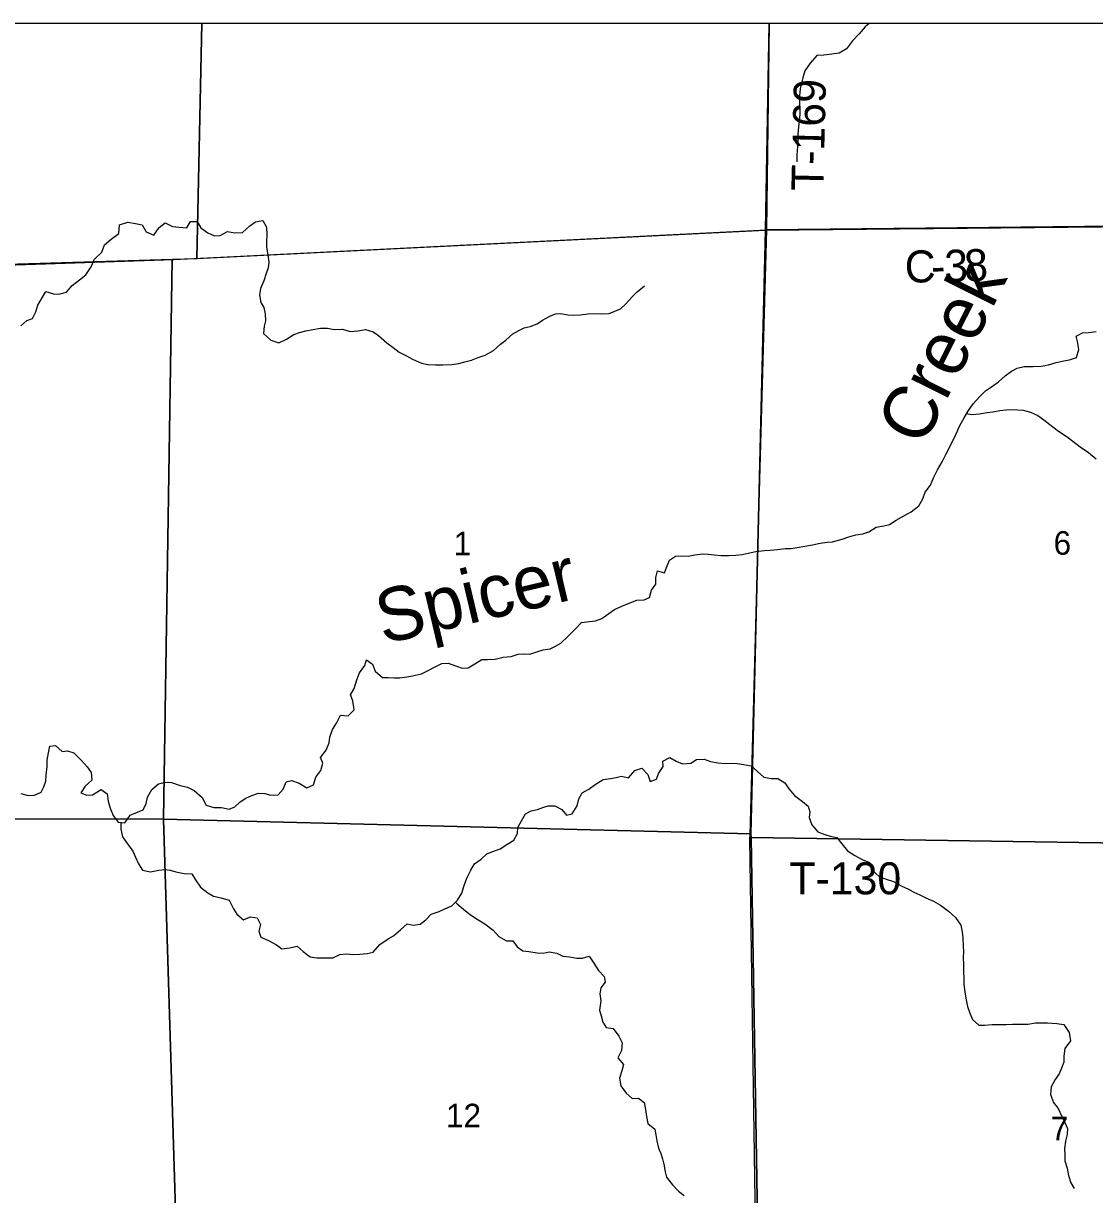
# Model space of a CAD drawing. Extents: x 1772825 to 1773716, y 1138558 to 1139032.
# Drawn here: x 1772830.361 to 1772831.311, y 1138563.32 to 1138564.359 of the extents above; entities that cross this region are included whole.
import ezdxf

# ---------------------------------------------------------------- set-up
doc = ezdxf.new("R2010")
doc.units = 0
for name, color, linetype in [('GM_X_County_Road_Text', 7, 'Continuous'), ('GM_X_Minor_River', 7, 'Continuous'), ('GM_X_Minor_River_Text', 7, 'Continuous'), ('GM_X_Section', 7, 'Continuous'), ('GM_X_Section_Text', 7, 'Continuous'), ('GM_X_Township', 7, 'Continuous'), ('GM_X_Township_Road_Text', 7, 'Continuous')]:
    doc.layers.add(name, color=color, linetype=linetype)

msp = doc.modelspace()

# ---------------------------------------------------------------- linework, layer by layer
at = {"layer": 'GM_X_Minor_River'}
for points in [[(1772831.1111, 1138564.3594), (1772831.1076, 1138564.3564), (1772831.1022, 1138564.3503), (1772831.0965, 1138564.3441), (1772831.091, 1138564.3369), (1772831.0845, 1138564.333), (1772831.0781, 1138564.3321), (1772831.0711, 1138564.3312), (1772831.0649, 1138564.331), (1772831.0588, 1138564.3242), (1772831.0542, 1138564.3174), (1772831.0523, 1138564.3112), (1772831.0511, 1138564.3063), (1772831.0501, 1138564.3013), (1772831.0493, 1138564.2953), (1772831.0495, 1138564.289), (1772831.0498, 1138564.2837), (1772831.0496, 1138564.2788), (1772831.049, 1138564.2727), (1772831.0484, 1138564.2676), (1772831.048, 1138564.2613), (1772831.0478, 1138564.2564), (1772831.0475, 1138564.2498), (1772831.0469, 1138564.2428), (1772831.0471, 1138564.2367)], [(1772830.3586, 1138564.091), (1772830.3641, 1138564.0957), (1772830.3689, 1138564.0975), (1772830.3719, 1138564.1036), (1772830.3737, 1138564.1095), (1772830.3779, 1138564.1164), (1772830.3809, 1138564.1214), (1772830.3875, 1138564.1194), (1772830.3924, 1138564.1192), (1772830.3991, 1138564.1209), (1772830.4042, 1138564.1269), (1772830.4107, 1138564.132), (1772830.4164, 1138564.1363), (1772830.421, 1138564.1433), (1772830.4238, 1138564.1499), (1772830.4305, 1138564.1565), (1772830.433, 1138564.163), (1772830.4389, 1138564.1681), (1772830.4455, 1138564.173), (1772830.4461, 1138564.1807), (1772830.4535, 1138564.183), (1772830.4603, 1138564.1818), (1772830.4662, 1138564.1806), (1772830.4698, 1138564.1745), (1772830.4767, 1138564.1714), (1772830.4815, 1138564.1784), (1772830.4866, 1138564.1826), (1772830.4931, 1138564.1793), (1772830.4991, 1138564.1787), (1772830.5059, 1138564.1779), (1772830.5093, 1138564.1836), (1772830.515, 1138564.1837), (1772830.5184, 1138564.178), (1772830.5246, 1138564.1736), (1772830.5306, 1138564.1708), (1772830.5356, 1138564.1713), (1772830.542, 1138564.1749), (1772830.5484, 1138564.1737), (1772830.5553, 1138564.174), (1772830.5619, 1138564.1799)], [(1772830.5619, 1138564.1799), (1772830.5667, 1138564.1833), (1772830.5733, 1138564.1846), (1772830.5767, 1138564.1787), (1772830.5768, 1138564.1718), (1772830.5766, 1138564.1658), (1772830.5767, 1138564.1608), (1772830.5778, 1138564.1542), (1772830.5786, 1138564.1477), (1772830.578, 1138564.1424), (1772830.5762, 1138564.1375), (1772830.5743, 1138564.1311), (1772830.5714, 1138564.1243), (1772830.5703, 1138564.1186), (1772830.5715, 1138564.1119), (1772830.5742, 1138564.1072), (1772830.5755, 1138564.1017), (1772830.5756, 1138564.0956), (1772830.5746, 1138564.0907), (1772830.574, 1138564.0842), (1772830.5804, 1138564.0783), (1772830.5874, 1138564.076), (1772830.5944, 1138564.0792), (1772830.6007, 1138564.0835), (1772830.6058, 1138564.0852), (1772830.6115, 1138564.0867), (1772830.6177, 1138564.0878), (1772830.6244, 1138564.0889), (1772830.6308, 1138564.0889), (1772830.6365, 1138564.0877), (1772830.6437, 1138564.088), (1772830.651, 1138564.0861), (1772830.6577, 1138564.0866), (1772830.6645, 1138564.0877), (1772830.6711, 1138564.0856), (1772830.676, 1138564.0824), (1772830.6833, 1138564.0761), (1772830.689, 1138564.0717), (1772830.6944, 1138564.0678), (1772830.7008, 1138564.0644), (1772830.7061, 1138564.0615), (1772830.7141, 1138564.0579), (1772830.7197, 1138564.0567), (1772830.7265, 1138564.0565), (1772830.733, 1138564.0564), (1772830.7409, 1138564.0568), (1772830.7473, 1138564.0577), (1772830.7525, 1138564.0592), (1772830.7585, 1138564.0607), (1772830.7644, 1138564.0629), (1772830.7705, 1138564.0651), (1772830.7781, 1138564.0691), (1772830.7841, 1138564.0747), (1772830.7889, 1138564.0783), (1772830.7952, 1138564.084), (1772830.8005, 1138564.087), (1772830.8052, 1138564.0892), (1772830.8105, 1138564.0905), (1772830.8166, 1138564.0927), (1772830.8215, 1138564.0961), (1772830.8278, 1138564.0997), (1772830.8329, 1138564.1018), (1772830.8378, 1138564.1021), (1772830.8439, 1138564.1009), (1772830.849, 1138564.1005), (1772830.855, 1138564.1007), (1772830.8615, 1138564.1016), (1772830.8689, 1138564.1019), (1772830.8742, 1138564.1017), (1772830.8806, 1138564.1021), (1772830.8857, 1138564.1041), (1772830.8906, 1138564.1062), (1772830.8954, 1138564.1107), (1772830.9007, 1138564.1165), (1772830.9055, 1138564.1213), (1772830.9118, 1138564.1265)], [(1772831.1587, 1138563.9376), (1772831.161, 1138563.9435), (1772831.1655, 1138563.9495), (1772831.1684, 1138563.956), (1772831.1719, 1138563.9633), (1772831.1761, 1138563.9703), (1772831.1795, 1138563.9773), (1772831.186, 1138563.9902), (1772831.1883, 1138563.9953), (1772831.1916, 1138564.0025), (1772831.1954, 1138564.0093), (1772831.1986, 1138564.0151), (1772831.2034, 1138564.0219), (1772831.2095, 1138564.0282), (1772831.2143, 1138564.0333), (1772831.2196, 1138564.0368), (1772831.2258, 1138564.0413), (1772831.2317, 1138564.0466), (1772831.2376, 1138564.0508), (1772831.2426, 1138564.0536), (1772831.2488, 1138564.0549), (1772831.2568, 1138564.055), (1772831.2638, 1138564.0554), (1772831.2704, 1138564.0563), (1772831.277, 1138564.0585), (1772831.2838, 1138564.06), (1772831.289, 1138564.0609), (1772831.2952, 1138564.063), (1772831.2973, 1138564.07), (1772831.2959, 1138564.077), (1772831.2949, 1138564.0819), (1772831.3004, 1138564.0849), (1772831.3057, 1138564.0851), (1772831.3127, 1138564.086)], [(1772831.1976, 1138564.0133), (1772831.2024, 1138564.0125), (1772831.2092, 1138564.013), (1772831.2159, 1138564.0141), (1772831.2208, 1138564.0148), (1772831.227, 1138564.0159), (1772831.2355, 1138564.0168), (1772831.2429, 1138564.0166), (1772831.2478, 1138564.0162), (1772831.2543, 1138564.0145), (1772831.2607, 1138564.0114), (1772831.2661, 1138564.0077), (1772831.2716, 1138564.0035), (1772831.2791, 1138563.9976), (1772831.2869, 1138563.9925), (1772831.2919, 1138563.9886), (1772831.2985, 1138563.9837), (1772831.3057, 1138563.9785), (1772831.3125, 1138563.973)], [(1772830.6321, 1138563.721), (1772830.6329, 1138563.7261), (1772830.635, 1138563.7327), (1772830.6388, 1138563.7384), (1772830.6422, 1138563.7456), (1772830.6489, 1138563.745), (1772830.6544, 1138563.7501), (1772830.6533, 1138563.7582), (1772830.6512, 1138563.7635), (1772830.6543, 1138563.7692), (1772830.6568, 1138563.777), (1772830.6591, 1138563.7832), (1772830.6637, 1138563.7895), (1772830.6654, 1138563.7946), (1772830.6707, 1138563.7909), (1772830.6729, 1138563.7845), (1772830.6795, 1138563.7789), (1772830.6844, 1138563.7789), (1772830.6897, 1138563.7787), (1772830.6948, 1138563.7787), (1772830.7011, 1138563.7794), (1772830.7062, 1138563.7805), (1772830.714, 1138563.7823), (1772830.7193, 1138563.785), (1772830.7257, 1138563.788), (1772830.732, 1138563.7915), (1772830.7377, 1138563.7917), (1772830.7452, 1138563.789), (1772830.7501, 1138563.7873), (1772830.7556, 1138563.7876), (1772830.7613, 1138563.7912), (1772830.7676, 1138563.7948), (1772830.7725, 1138563.7949), (1772830.7793, 1138563.7951), (1772830.7865, 1138563.7971), (1772830.7937, 1138563.7975), (1772830.7999, 1138563.7997), (1772830.805, 1138563.8), (1772830.8103, 1138563.7996), (1772830.8172, 1138563.8021), (1772830.8221, 1138563.8036), (1772830.8282, 1138563.8045), (1772830.8329, 1138563.8067), (1772830.8376, 1138563.8095), (1772830.8439, 1138563.8152), (1772830.85, 1138563.8214), (1772830.8559, 1138563.8278), (1772830.8631, 1138563.8285), (1772830.8684, 1138563.8291), (1772830.8741, 1138563.8313), (1772830.8804, 1138563.8356), (1772830.8853, 1138563.8392), (1772830.8919, 1138563.8422), (1772830.8982, 1138563.8448), (1772830.9052, 1138563.8476), (1772830.9116, 1138563.8478), (1772830.9164, 1138563.8499), (1772830.9181, 1138563.8565), (1772830.9219, 1138563.8618), (1772830.922, 1138563.8678), (1772830.9235, 1138563.8735), (1772830.9296, 1138563.8718), (1772830.9313, 1138563.8767), (1772830.9342, 1138563.8831), (1772830.9395, 1138563.8867), (1772830.945, 1138563.8869), (1772830.9505, 1138563.8866), (1772830.9565, 1138563.8877), (1772830.9635, 1138563.8888), (1772830.9684, 1138563.8884), (1772830.9737, 1138563.8878), (1772830.98, 1138563.8872), (1772830.9866, 1138563.8872), (1772830.993, 1138563.8874), (1772830.9985, 1138563.8881), (1772831.004, 1138563.8894), (1772831.0108, 1138563.8909), (1772831.0184, 1138563.8916), (1772831.0233, 1138563.8919), (1772831.0299, 1138563.8926), (1772831.0368, 1138563.8934), (1772831.0421, 1138563.8933), (1772831.0472, 1138563.8943), (1772831.0542, 1138563.8955), (1772831.061, 1138563.8968), (1772831.0678, 1138563.8983), (1772831.0739, 1138563.899), (1772831.0788, 1138563.8994), (1772831.0873, 1138563.9018), (1772831.0932, 1138563.9037), (1772831.0994, 1138563.9057), (1772831.1057, 1138563.9063), (1772831.1108, 1138563.9083), (1772831.1175, 1138563.9124), (1772831.1241, 1138563.9135), (1772831.1292, 1138563.9148), (1772831.1351, 1138563.9186), (1772831.1421, 1138563.9224), (1772831.1484, 1138563.9261), (1772831.1552, 1138563.9314), (1772831.1587, 1138563.9376)], [(1772830.3588, 1138563.6761), (1772830.3651, 1138563.6741), (1772830.3709, 1138563.6745), (1772830.3768, 1138563.6771), (1772830.3791, 1138563.682), (1772830.3807, 1138563.6869), (1772830.3811, 1138563.6924), (1772830.3819, 1138563.6998), (1772830.3819, 1138563.7057), (1772830.3831, 1138563.712), (1772830.3844, 1138563.718), (1772830.3895, 1138563.7187), (1772830.3952, 1138563.7134), (1772830.4001, 1138563.7138), (1772830.4058, 1138563.7122), (1772830.4122, 1138563.7055), (1772830.4174, 1138563.6996), (1772830.4212, 1138563.6945), (1772830.4217, 1138563.6877), (1772830.4158, 1138563.6824), (1772830.4118, 1138563.6767), (1772830.4171, 1138563.6744), (1772830.4222, 1138563.6749), (1772830.43, 1138563.6796), (1772830.4353, 1138563.6758), (1772830.4362, 1138563.6692), (1772830.438, 1138563.6629), (1772830.4406, 1138563.6566), (1772830.4451, 1138563.6504), (1772830.4508, 1138563.6499), (1772830.4558, 1138563.6567), (1772830.4607, 1138563.6588), (1772830.4671, 1138563.6614), (1772830.4698, 1138563.6671), (1772830.471, 1138563.6726), (1772830.4748, 1138563.6794), (1772830.4807, 1138563.6845), (1772830.4873, 1138563.686), (1772830.4923, 1138563.6857), (1772830.5, 1138563.683), (1772830.5064, 1138563.6815), (1772830.5123, 1138563.6786), (1772830.5194, 1138563.6723), (1772830.523, 1138563.6657), (1772830.53, 1138563.6637), (1772830.5368, 1138563.6637), (1772830.5436, 1138563.6621), (1772830.5485, 1138563.6642), (1772830.5533, 1138563.6687), (1772830.5584, 1138563.6717), (1772830.5635, 1138563.6743), (1772830.5694, 1138563.6764), (1772830.5751, 1138563.676), (1772830.5805, 1138563.6746), (1772830.5868, 1138563.6748), (1772830.5913, 1138563.6799), (1772830.594, 1138563.6863), (1772830.5988, 1138563.6876), (1772830.6056, 1138563.6851), (1772830.6124, 1138563.6809), (1772830.6182, 1138563.6837), (1772830.6205, 1138563.6905), (1772830.6249, 1138563.6964), (1772830.6267, 1138563.7028), (1772830.6246, 1138563.7078), (1772830.6296, 1138563.7144), (1772830.6321, 1138563.721)], [(1772830.4473, 1138563.6502), (1772830.4474, 1138563.6443), (1772830.4489, 1138563.6376), (1772830.4534, 1138563.6312), (1772830.458, 1138563.6249), (1772830.4603, 1138563.6194), (1772830.4631, 1138563.6135), (1772830.4666, 1138563.608), (1772830.4736, 1138563.6064), (1772830.481, 1138563.6079), (1772830.4861, 1138563.6084), (1772830.4912, 1138563.608), (1772830.4963, 1138563.6065), (1772830.5037, 1138563.6049), (1772830.5105, 1138563.6047), (1772830.5137, 1138563.5993), (1772830.518, 1138563.5929), (1772830.5246, 1138563.5877), (1772830.5297, 1138563.5848), (1772830.5365, 1138563.5833), (1772830.5435, 1138563.5812), (1772830.5474, 1138563.5737), (1772830.5502, 1138563.569), (1772830.5561, 1138563.564), (1772830.5621, 1138563.5665), (1772830.5682, 1138563.5657), (1772830.5714, 1138563.5596), (1772830.5698, 1138563.5537), (1772830.5715, 1138563.5484), (1772830.5783, 1138563.5455), (1772830.5854, 1138563.5417), (1772830.5903, 1138563.5382), (1772830.597, 1138563.5391), (1772830.6038, 1138563.5406), (1772830.6092, 1138563.5357), (1772830.6153, 1138563.5311), (1772830.6213, 1138563.5301), (1772830.6298, 1138563.5302), (1772830.6355, 1138563.5302), (1772830.6416, 1138563.5332), (1772830.6474, 1138563.5336), (1772830.6537, 1138563.533), (1772830.6594, 1138563.5333), (1772830.666, 1138563.534), (1772830.6711, 1138563.5351), (1772830.6772, 1138563.5419), (1772830.6846, 1138563.547), (1772830.6893, 1138563.5498), (1772830.6954, 1138563.5551), (1772830.7015, 1138563.5602), (1772830.7068, 1138563.559), (1772830.7129, 1138563.5601), (1772830.718, 1138563.5639), (1772830.7226, 1138563.5688), (1772830.7298, 1138563.5714), (1772830.7349, 1138563.5735), (1772830.7409, 1138563.5763), (1772830.7459, 1138563.5814), (1772830.7499, 1138563.5874), (1772830.752, 1138563.5942), (1772830.7543, 1138563.6008), (1772830.7578, 1138563.6078), (1772830.7612, 1138563.6137), (1772830.7671, 1138563.6178), (1772830.772, 1138563.6224), (1772830.7774, 1138563.6244), (1772830.7838, 1138563.627), (1772830.7906, 1138563.6314), (1772830.7961, 1138563.6346), (1772830.7992, 1138563.6406), (1772830.7996, 1138563.6459), (1772830.8029, 1138563.6518), (1772830.8063, 1138563.658), (1772830.8114, 1138563.6606), (1772830.8169, 1138563.6619), (1772830.8217, 1138563.6636), (1772830.8264, 1138563.6651), (1772830.8324, 1138563.6649), (1772830.8387, 1138563.6618), (1772830.8428, 1138563.6567), (1772830.8477, 1138563.6578), (1772830.8523, 1138563.665), (1772830.8537, 1138563.6712), (1772830.8565, 1138563.6765), (1772830.8624, 1138563.6797), (1772830.8681, 1138563.684), (1772830.8751, 1138563.6885), (1772830.8816, 1138563.6894), (1772830.8867, 1138563.6902), (1772830.8916, 1138563.6913), (1772830.8977, 1138563.6899), (1772830.9034, 1138563.6963), (1772830.9094, 1138563.6984), (1772830.9149, 1138563.6927), (1772830.9169, 1138563.6866), (1772830.9226, 1138563.6886), (1772830.9244, 1138563.6938), (1772830.9286, 1138563.6998), (1772830.9282, 1138563.7047), (1772830.9345, 1138563.7079), (1772830.9401, 1138563.7047)], [(1772830.9401, 1138563.7047), (1772830.9456, 1138563.7024), (1772830.953, 1138563.7029), (1772830.9579, 1138563.7061), (1772830.9649, 1138563.7064), (1772830.9704, 1138563.7043), (1772830.9772, 1138563.7031), (1772830.9834, 1138563.7025), (1772830.9889, 1138563.7029), (1772830.9942, 1138563.7025), (1772830.9999, 1138563.7017), (1772831.0065, 1138563.7005), (1772831.012, 1138563.6955), (1772831.0178, 1138563.6906), (1772831.0242, 1138563.6894), (1772831.0303, 1138563.6894), (1772831.0363, 1138563.6854), (1772831.0399, 1138563.6802), (1772831.0451, 1138563.6741), (1772831.0521, 1138563.669), (1772831.0572, 1138563.6648), (1772831.0585, 1138563.6596), (1772831.0581, 1138563.6547), (1772831.0603, 1138563.6481), (1772831.0657, 1138563.642), (1772831.0718, 1138563.6396), (1772831.0767, 1138563.6381), (1772831.0826, 1138563.6369), (1772831.0871, 1138563.6312), (1772831.0921, 1138563.6251), (1772831.0985, 1138563.6209), (1772831.105, 1138563.6175), (1772831.1116, 1138563.6146), (1772831.114, 1138563.6079), (1772831.1202, 1138563.6022), (1772831.1262, 1138563.6001), (1772831.1328, 1138563.598), (1772831.1396, 1138563.5939), (1772831.146, 1138563.5911), (1772831.1509, 1138563.5884), (1772831.1562, 1138563.5861), (1772831.1615, 1138563.5834), (1772831.1683, 1138563.5805), (1772831.1745, 1138563.5769), (1772831.1817, 1138563.5717), (1772831.1877, 1138563.566), (1772831.1924, 1138563.5591), (1772831.1937, 1138563.5533), (1772831.1942, 1138563.5479), (1772831.1946, 1138563.5409), (1772831.1949, 1138563.5356), (1772831.1945, 1138563.5307), (1772831.1948, 1138563.5242), (1772831.195, 1138563.5174), (1772831.1953, 1138563.5125), (1772831.1953, 1138563.5064), (1772831.1962, 1138563.5), (1772831.1971, 1138563.4943), (1772831.1984, 1138563.4869), (1772831.2004, 1138563.481), (1772831.2029, 1138563.4755), (1772831.2085, 1138563.4705), (1772831.2136, 1138563.4703), (1772831.2202, 1138563.471), (1772831.228, 1138563.471), (1772831.2331, 1138563.4709), (1772831.2384, 1138563.4713), (1772831.246, 1138563.4712), (1772831.252, 1138563.4714), (1772831.2588, 1138563.4725), (1772831.2693, 1138563.4724), (1772831.2776, 1138563.472), (1772831.284, 1138563.471), (1772831.2887, 1138563.4638), (1772831.2898, 1138563.4566), (1772831.2848, 1138563.4496), (1772831.284, 1138563.443), (1772831.2838, 1138563.4375), (1772831.2819, 1138563.4322), (1772831.2798, 1138563.4271), (1772831.2763, 1138563.4221), (1772831.2727, 1138563.4155), (1772831.2721, 1138563.4087), (1772831.2747, 1138563.4017), (1772831.279, 1138563.3963), (1772831.2822, 1138563.3893), (1772831.2844, 1138563.3846), (1772831.2871, 1138563.3788), (1772831.2868, 1138563.3734), (1772831.2855, 1138563.3675), (1772831.2845, 1138563.361), (1772831.2847, 1138563.3554), (1772831.2848, 1138563.3499), (1772831.2869, 1138563.3434), (1772831.2879, 1138563.3369), (1772831.2902, 1138563.3305), (1772831.2932, 1138563.3255)], [(1772830.7442, 1138563.5796), (1772830.7457, 1138563.5781), (1772830.7513, 1138563.5732), (1772830.7575, 1138563.5684), (1772830.7634, 1138563.5644), (1772830.7702, 1138563.5602), (1772830.7777, 1138563.5546), (1772830.7826, 1138563.5491), (1772830.7894, 1138563.5451), (1772830.7952, 1138563.5452), (1772830.799, 1138563.5399), (1772830.8041, 1138563.5363), (1772830.8092, 1138563.5357), (1772830.8167, 1138563.5347), (1772830.8219, 1138563.5343), (1772830.8272, 1138563.5356), (1772830.8341, 1138563.5342), (1772830.8394, 1138563.5317), (1772830.8453, 1138563.5309), (1772830.8519, 1138563.5299), (1772830.8568, 1138563.5299), (1772830.8627, 1138563.5316), (1772830.867, 1138563.5253), (1772830.8711, 1138563.5188), (1772830.876, 1138563.5135), (1772830.8769, 1138563.5086), (1772830.8733, 1138563.5035), (1772830.8723, 1138563.4982), (1772830.8732, 1138563.4921), (1772830.8719, 1138563.4838), (1772830.8734, 1138563.4786), (1772830.8748, 1138563.4731), (1772830.8778, 1138563.4684), (1772830.8841, 1138563.4674), (1772830.889, 1138563.4605), (1772830.8921, 1138563.4546), (1772830.8915, 1138563.4478), (1772830.8883, 1138563.4414), (1772830.8933, 1138563.4355), (1772830.8918, 1138563.4298), (1772830.8897, 1138563.4234), (1772830.891, 1138563.4165), (1772830.8955, 1138563.41), (1772830.9011, 1138563.4053), (1772830.9066, 1138563.4056), (1772830.9117, 1138563.4018), (1772830.9128, 1138563.3954), (1772830.9137, 1138563.3893), (1772830.915, 1138563.3832), (1772830.921, 1138563.378), (1772830.9221, 1138563.3729), (1772830.9227, 1138563.3676), (1772830.9243, 1138563.3613), (1772830.9264, 1138563.3566), (1772830.928, 1138563.3518), (1772830.9292, 1138563.3469), (1772830.9301, 1138563.3403), (1772830.9314, 1138563.3355), (1772830.9366, 1138563.3288), (1772830.9421, 1138563.3231), (1772830.947, 1138563.3191)]]:
    msp.add_lwpolyline(points, dxfattribs=at)
at = {"layer": 'GM_X_Section'}
for p, q in [((1772830.5191, 1138564.3594), (1772830.0269, 1138564.3594)), ((1772831.0224, 1138564.3594), (1772830.5191, 1138564.3594)), ((1772831.5696, 1138564.3594), (1772831.0224, 1138564.3594))]:
    msp.add_line(p, q, dxfattribs=at)
for points in [[(1772830.0269, 1138564.3594), (1772830.0103, 1138564.1353), (1772830.0134, 1138564.1357), (1772830.4928, 1138564.1501), (1772830.5148, 1138564.1509), (1772830.5191, 1138564.3594)], [(1772830.5191, 1138564.3594), (1772830.5148, 1138564.1509), (1772831.0192, 1138564.1759), (1772831.0224, 1138564.3594)], [(1772831.0224, 1138564.3594), (1772831.0192, 1138564.1759), (1772831.556, 1138564.1812), (1772831.5706, 1138564.1813), (1772831.5696, 1138564.3594)]]:
    msp.add_lwpolyline(points, dxfattribs=at)
for points in [[(1772830.5148, 1138564.1509), (1772831.0192, 1138564.1759), (1772831.0062, 1138563.6401), (1772830.4852, 1138563.6532), (1772830.4928, 1138564.1501)], [(1772831.0192, 1138564.1759), (1772831.556, 1138564.1812), (1772831.5492, 1138563.6286), (1772831.0064, 1138563.637), (1772831.0062, 1138563.6401)], [(1772830.0134, 1138564.1357), (1772830.4928, 1138564.1501), (1772830.4852, 1138563.6532), (1772830.0157, 1138563.6534)], [(1772830.0157, 1138563.6534), (1772830.4852, 1138563.6532), (1772830.5005, 1138563.1523), (1772830.0205, 1138563.1486)], [(1772830.4852, 1138563.6532), (1772831.0062, 1138563.6401), (1772831.0064, 1138563.637), (1772831.0148, 1138563.1381), (1772830.5005, 1138563.1523)], [(1772831.0064, 1138563.637), (1772831.5492, 1138563.6286), (1772831.5492, 1138563.1342), (1772831.0143, 1138563.1351), (1772831.0148, 1138563.1381)]]:
    msp.add_lwpolyline(points, close=True, dxfattribs=at)
at = {"layer": 'GM_X_Township'}
msp.add_line((1772831.0226, 1138564.3594), (1772828.0421, 1138564.3594), dxfattribs=at)
for points in [[(1772828.0421, 1138564.3594), (1772828.0292, 1138564.1491), (1772828.2255, 1138564.1497), (1772828.5649, 1138564.148), (1772828.7229, 1138564.1462), (1772829.0062, 1138564.1402), (1772829.258, 1138564.138), (1772829.3013, 1138564.1384), (1772829.5426, 1138564.1379), (1772829.6188, 1138564.1396), (1772829.7041, 1138564.1368), (1772829.7207, 1138564.137), (1772829.8486, 1138564.1368), (1772830.2648, 1138564.1416), (1772830.3453, 1138564.145), (1772830.4944, 1138564.15), (1772831.0202, 1138564.1762), (1772831.0226, 1138564.3594)], [(1772831.0226, 1138564.3594), (1772831.0202, 1138564.1762), (1772831.5563, 1138564.1819), (1772831.5706, 1138564.1819), (1772832.0538, 1138564.1803), (1772832.0716, 1138564.1801), (1772832.1579, 1138564.1796)], [(1772832.1579, 1138564.1796), (1772832.1579, 1138564.3594), (1772831.0226, 1138564.3594)], [(1772829.0062, 1138564.1402), (1772829.258, 1138564.138), (1772829.3013, 1138564.1384), (1772829.5426, 1138564.1379), (1772829.6188, 1138564.1396), (1772829.7041, 1138564.1368), (1772829.7207, 1138564.137), (1772829.8486, 1138564.1368), (1772830.2648, 1138564.1416), (1772830.3453, 1138564.145), (1772830.4944, 1138564.15), (1772831.0202, 1138564.1762), (1772831.0121, 1138563.891), (1772831.0052, 1138563.6394), (1772831.0051, 1138563.6356), (1772831.0123, 1138563.1356), (1772831.0184, 1138562.6335), (1772831.0189, 1138562.1254), (1772831.0162, 1138561.6278)], [(1772832.1579, 1138564.1796), (1772832.0716, 1138564.1801), (1772832.0538, 1138564.1803), (1772831.5706, 1138564.1819), (1772831.5563, 1138564.1819), (1772831.0202, 1138564.1762), (1772831.0121, 1138563.891), (1772831.0052, 1138563.6394), (1772831.0051, 1138563.6356), (1772831.0123, 1138563.1356), (1772831.0184, 1138562.6335), (1772831.0189, 1138562.1254), (1772831.0162, 1138561.6278), (1772831.0118, 1138561.1299), (1772831.4841, 1138561.1316), (1772831.5117, 1138561.1318), (1772832.1579, 1138561.1331)]]:
    msp.add_lwpolyline(points, dxfattribs=at)

# ---------------------------------------------------------------- texts
at = {"layer": 'GM_X_County_Road_Text'}
for s, rotation, p in [('C', 1.0929, (1772831.143, 1138564.1293)), ('3', 1.245, (1772831.1781, 1138564.13)), ('8', 1.8666, (1772831.1959, 1138564.1304)), ('-', 1.1164, (1772831.1664, 1138564.1298))]:
    msp.add_text(s, height=0.0284, rotation=rotation, dxfattribs=at).set_placement(p)
at = {"layer": 'GM_X_Minor_River_Text'}
for s, rotation, p in [('Creek', 63.4248, (1772831.1587, 1138563.9824)), ('Spicer', 13.296, (1772830.68, 1138563.8083))]:
    msp.add_text(s, height=0.04737, rotation=rotation, dxfattribs=at).set_placement(p)
at = {"layer": 'GM_X_Section_Text'}
for s, height, p in [('1', 0.0209, (1772830.7427, 1138563.8875)), ('6', 0.0209, (1772831.2748, 1138563.8879)), ('12', 0.02093, (1772830.7358, 1138563.3797)), ('7', 0.0209, (1772831.2723, 1138563.3682))]:
    msp.add_text(s, height=height, rotation=0, dxfattribs=at).set_placement(p)
at = {"layer": 'GM_X_Township_Road_Text'}
for s, rotation, p in [('T-169', 88.5964, (1772831.0705, 1138564.2105)), ('T-130', 0, (1772831.0404, 1138563.5865))]:
    msp.add_text(s, height=0.02841, rotation=rotation, dxfattribs=at).set_placement(p)

doc.saveas('drawing.dxf')
